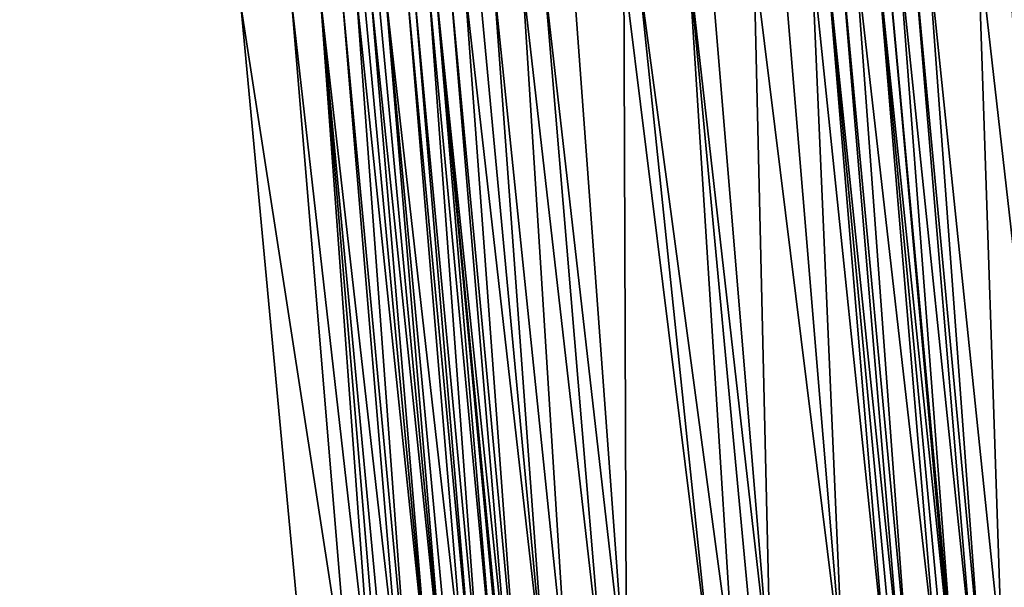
# Model space of a CAD drawing. Header units: feet. Extents: x 2004186 to 2014793, y 836912 to 864902.
# Tile 330 of 974: x 2010687 to 2010714, y 846481 to 846497. Entities that reach past the tile are written whole.
import ezdxf

# ---------------------------------------------------------------- set-up
doc = ezdxf.new("R2010")
doc.units = ezdxf.units.FT
doc.header["$LTSCALE"] = 100
doc.header["$MEASUREMENT"] = 0
for name, color, linetype, lineweight in [('EP_Travel Lane', 5, 'Continuous', 40), ('GPL_Skip Line', 2, 'Continuous', 40), ('Road X-Section', 30, 'Continuous', 13)]:
    doc.layers.add(name, color=color, linetype=linetype, lineweight=lineweight)
doc.layers.add('I-77 SB_MM21-27-Surface-Border', color=7, linetype='Continuous')
doc.layers.add('I-77 SB_MM21-27-Surface-TIN', color=7, linetype='Continuous')

msp = doc.modelspace()

# ---------------------------------------------------------------- linework, layer by layer
at = {"layer": 'EP_Travel Lane'}
msp.add_polyline3d([(2010710.427281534, 846358.6636826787, 431.0598790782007), (2010708.84415915, 846378.5418675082, 431.2301920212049), (2010707.228482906, 846398.4750796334, 431.3984264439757), (2010705.61283548, 846418.4079362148, 431.5364268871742), (2010703.896541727, 846438.0590206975, 431.6706154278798), (2010702.005175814, 846457.9392202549, 431.8047084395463), (2010700.094050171, 846477.8456789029, 431.9339933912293), (2010698.182698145, 846497.7544955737, 432.1145469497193), (2010696.287928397, 846517.469890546, 432.2982350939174), (2010693.752455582, 846541.2357531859, 432.4414229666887), (2010691.53815431, 846561.1124940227, 432.5625172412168), (2010689.323838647, 846580.9893640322, 432.6556785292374), (2010687.109523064, 846600.8662333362, 432.7490151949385), (2010684.916266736, 846620.3862473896, 432.8704048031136), (2010682.365556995, 846640.2227027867, 432.9656242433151), (2010679.814833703, 846660.0592635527, 433.0354573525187), (2010677.264115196, 846679.8957871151, 433.1142516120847), (2010674.736842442, 846699.3669876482, 433.2019053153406)], dxfattribs=at)
at = {"layer": 'GPL_Skip Line'}
msp.add_polyline3d([(2010722.607946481, 846359.6180831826, 431.5534392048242), (2010721.029251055, 846379.5256798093, 431.7345156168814), (2010719.424851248, 846399.4601499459, 431.8844150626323), (2010717.820472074, 846419.3943637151, 432.0229026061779), (2010716.12549704, 846439.1858124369, 432.1563313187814), (2010714.296203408, 846459.0866051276, 432.3097081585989), (2010712.452399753, 846478.9998033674, 432.4492745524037), (2010710.60849604, 846498.9140822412, 432.6238982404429), (2010708.69003976, 846518.7259031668, 432.820283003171), (2010706.192759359, 846542.6460683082, 432.9817465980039), (2010703.951951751, 846562.519834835, 433.0951502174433), (2010701.711127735, 846582.3937468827, 433.1770790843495), (2010699.470299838, 846602.2676933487, 433.2515744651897), (2010697.235068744, 846621.9658725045, 433.3646820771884), (2010694.713833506, 846641.8061821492, 433.4433922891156), (2010692.192604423, 846661.6464433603, 433.533691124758), (2010689.671370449, 846681.4867430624, 433.6147614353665), (2010687.142786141, 846701.1469352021, 433.692900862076)], dxfattribs=at)
at = {"layer": 'I-77 SB_MM21-27-Surface-Border', "color": 3, "linetype": 'ByBlock', "lineweight": -2}
msp.add_polyline3d([(2010704.709131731, 846358.2158184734, 430.8054678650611), (2010703.322665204, 846378.0962043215, 430.9856400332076), (2010703.30105716, 846398.1580388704, 431.221363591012), (2010701.086626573, 846418.0423083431, 431.3410494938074), (2010698.992224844, 846437.6072583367, 431.4564328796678), (2010696.943988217, 846457.466916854, 431.5765682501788), (2010694.680344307, 846477.3401428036, 431.7026668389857), (2010692.814656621, 846497.2538801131, 431.8571424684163), (2010690.896616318, 846516.9242575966, 432.0285049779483), (2010687.93363266, 846540.5762063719, 432.1644652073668), (2010685.676783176, 846560.4480897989, 432.2909430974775), (2010683.419924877, 846580.3200508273, 432.4006376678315), (2010681.361785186, 846600.2146153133, 432.5028884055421), (2010679.541490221, 846619.6971818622, 432.6227180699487), (2010677.39120826, 846639.5849781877, 432.7353014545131), (2010676.629557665, 846659.6508278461, 432.9056721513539), (2010673.884149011, 846679.4623075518, 432.9953123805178), (2010670.968931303, 846698.8263281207, 433.0674297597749)], dxfattribs=at)
at = {"layer": 'I-77 SB_MM21-27-Surface-TIN', "color": 128, "linetype": 'ByBlock', "lineweight": -2}
for points in [[(2010711.334228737, 846498.9817401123, 432.6612480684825), (2010710.93595277, 846498.9446416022, 432.6372315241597), (2010713.000640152, 846479.0509295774, 432.4822702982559)], [(2010711.732497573, 846499.0189147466, 432.6767007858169), (2010711.334228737, 846498.9817401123, 432.6612480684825), (2010713.199775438, 846479.0695076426, 432.4931879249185)], [(2010711.334228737, 846498.9817401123, 432.6612480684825), (2010713.000640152, 846479.0509295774, 432.4822702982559), (2010713.199775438, 846479.0695076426, 432.4931879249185)], [(2010713.126428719, 846499.1491303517, 432.719042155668), (2010711.732497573, 846499.0189147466, 432.6767007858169), (2010713.797174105, 846479.1253185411, 432.5151952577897)], [(2010711.732497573, 846499.0189147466, 432.6767007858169), (2010713.199775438, 846479.0695076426, 432.4931879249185), (2010713.797174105, 846479.1253185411, 432.5151952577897)], [(2010713.922963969, 846499.2235054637, 432.747040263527), (2010713.126428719, 846499.1491303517, 432.719042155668), (2010715.390233, 846479.2741926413, 432.5675720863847)], [(2010713.126428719, 846499.1491303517, 432.719042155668), (2010713.797174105, 846479.1253185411, 432.5151952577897), (2010715.390233, 846479.2741926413, 432.5675720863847)], [(2010708.546347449, 846498.7215116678, 432.5537545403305), (2010707.749811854, 846498.6471402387, 432.5253421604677), (2010709.416248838, 846478.716056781, 432.3512637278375)], [(2010708.944617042, 846498.7586782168, 432.5701168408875), (2010708.546347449, 846498.7215116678, 432.5537545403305), (2010710.611045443, 846478.8276863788, 432.3941855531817)], [(2010708.546347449, 846498.7215116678, 432.5537545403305), (2010709.416248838, 846478.716056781, 432.3512637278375), (2010710.611045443, 846478.8276863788, 432.3941855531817)], [(2010709.342889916, 846498.7958097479, 432.5904186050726), (2010708.944617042, 846498.7586782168, 432.5701168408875), (2010711.009315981, 846478.864842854, 432.4159724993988)], [(2010708.944617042, 846498.7586782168, 432.5701168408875), (2010710.810180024, 846478.846271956, 432.4040508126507), (2010711.009315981, 846478.864842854, 432.4159724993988)], [(2010708.944617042, 846498.7586782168, 432.5701168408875), (2010710.611045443, 846478.8276863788, 432.3941855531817), (2010710.810180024, 846478.846271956, 432.4040508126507)], [(2010709.741157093, 846498.8330020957, 432.6038785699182), (2010709.342889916, 846498.7958097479, 432.5904186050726), (2010711.208450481, 846478.8834292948, 432.4257167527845)], [(2010709.342889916, 846498.7958097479, 432.5904186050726), (2010711.009315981, 846478.864842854, 432.4159724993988), (2010711.208450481, 846478.8834292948, 432.4257167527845)], [(2010710.338548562, 846498.8888898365, 432.6129066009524), (2010709.741157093, 846498.8330020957, 432.6038785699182), (2010712.004966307, 846478.9580117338, 432.4315372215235)], [(2010709.741157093, 846498.8330020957, 432.6038785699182), (2010711.208450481, 846478.8834292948, 432.4257167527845), (2010712.004966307, 846478.9580117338, 432.4315372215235)], [(2010710.338548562, 846498.8888898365, 432.6129066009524), (2010712.403232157, 846478.9952182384, 432.4463154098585), (2010710.60849604, 846498.9140822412, 432.6238982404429)], [(2010710.338548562, 846498.8888898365, 432.6129066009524), (2010712.204097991, 846478.9766282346, 432.4370702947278), (2010712.403232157, 846478.9952182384, 432.4463154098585)], [(2010710.338548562, 846498.8888898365, 432.6129066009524), (2010712.004966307, 846478.9580117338, 432.4315372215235), (2010712.204097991, 846478.9766282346, 432.4370702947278)], [(2010710.93595277, 846498.9446416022, 432.6372315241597), (2010710.60849604, 846498.9140822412, 432.6238982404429), (2010712.452399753, 846478.9998033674, 432.4492745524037)], [(2010712.403232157, 846478.9952182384, 432.4463154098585), (2010712.452399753, 846478.9998033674, 432.4492745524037), (2010710.60849604, 846498.9140822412, 432.6238982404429)], [(2010710.93595277, 846498.9446416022, 432.6372315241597), (2010712.452399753, 846478.9998033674, 432.4492745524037), (2010713.000640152, 846479.0509295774, 432.4822702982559)], [(2010705.758461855, 846498.4613291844, 432.4410904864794), (2010705.161057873, 846498.4055750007, 432.4170375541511), (2010707.424910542, 846478.530120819, 432.2638453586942)], [(2010706.953274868, 846498.5727836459, 432.4952606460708), (2010705.758461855, 846498.4613291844, 432.4410904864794), (2010707.424910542, 846478.530120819, 432.2638453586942)], [(2010707.749811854, 846498.6471402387, 432.5253421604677), (2010706.953274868, 846498.5727836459, 432.4952606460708), (2010709.416248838, 846478.716056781, 432.3512637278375)], [(2010706.953274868, 846498.5727836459, 432.4952606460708), (2010707.424910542, 846478.530120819, 432.2638453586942), (2010709.416248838, 846478.716056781, 432.3512637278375)], [(2010703.368855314, 846498.2382122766, 432.3561480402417), (2010701.97491396, 846498.1081056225, 432.3015498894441), (2010703.442254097, 846478.1580338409, 432.1191361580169)], [(2010703.76712374, 846498.275391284, 432.3711087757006), (2010703.368855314, 846498.2382122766, 432.3561480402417), (2010705.831849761, 846478.3812668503, 432.2086483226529)], [(2010703.368855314, 846498.2382122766, 432.3561480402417), (2010703.442254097, 846478.1580338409, 432.1191361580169), (2010705.831849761, 846478.3812668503, 432.2086483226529)], [(2010705.161057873, 846498.4055750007, 432.4170375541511), (2010703.76712374, 846498.275391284, 432.3711087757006), (2010706.429246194, 846478.4371016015, 432.2273140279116)], [(2010703.76712374, 846498.275391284, 432.3711087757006), (2010705.831849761, 846478.3812668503, 432.2086483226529), (2010706.429246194, 846478.4371016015, 432.2273140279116)], [(2010705.161057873, 846498.4055750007, 432.4170375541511), (2010707.026643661, 846478.4929253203, 432.2475253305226), (2010707.424910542, 846478.530120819, 432.2638453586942)], [(2010705.161057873, 846498.4055750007, 432.4170375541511), (2010706.429246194, 846478.4371016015, 432.2273140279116), (2010707.026643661, 846478.4929253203, 432.2475253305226)], [(2010699.784437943, 846497.9036176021, 432.2196572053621), (2010699.386168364, 846497.8664508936, 432.2033128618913), (2010701.25177909, 846477.9535350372, 432.0186674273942)], [(2010700.580972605, 846497.9779989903, 432.2469492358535), (2010699.784437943, 846497.9036176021, 432.2196572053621), (2010701.84918369, 846478.0092826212, 432.0495446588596)], [(2010699.784437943, 846497.9036176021, 432.2196572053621), (2010701.25177909, 846477.9535350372, 432.0186674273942), (2010701.84918369, 846478.0092826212, 432.0495446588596)], [(2010701.178377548, 846498.033742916, 432.2721561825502), (2010700.580972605, 846497.9779989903, 432.2469492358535), (2010702.844851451, 846478.1022654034, 432.0911803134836)], [(2010700.580972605, 846497.9779989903, 432.2469492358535), (2010701.84918369, 846478.0092826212, 432.0495446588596), (2010702.844851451, 846478.1022654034, 432.0911803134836)], [(2010701.97491396, 846498.1081056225, 432.3015498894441), (2010701.178377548, 846498.033742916, 432.2721561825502), (2010703.442254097, 846478.1580338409, 432.1191361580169)], [(2010701.178377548, 846498.033742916, 432.2721561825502), (2010702.844851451, 846478.1022654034, 432.0911803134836), (2010703.442254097, 846478.1580338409, 432.1191361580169)], [(2010696.598230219, 846497.6068293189, 432.0275476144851), (2010696.399093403, 846497.5882675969, 432.016941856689), (2010698.463889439, 846477.6933958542, 431.8723029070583)], [(2010696.797369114, 846497.6253688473, 432.0406501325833), (2010696.598230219, 846497.6068293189, 432.0275476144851), (2010698.463889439, 846477.6933958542, 431.8723029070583)], [(2010697.394793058, 846497.6809099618, 432.0886729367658), (2010696.797369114, 846497.6253688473, 432.0406501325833), (2010699.061301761, 846477.7490610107, 431.9147276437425)], [(2010696.797369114, 846497.6253688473, 432.0406501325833), (2010698.663025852, 846477.7119618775, 431.8849075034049), (2010699.061301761, 846477.7490610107, 431.9147276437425)], [(2010696.797369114, 846497.6253688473, 432.0406501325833), (2010698.463889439, 846477.6933958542, 431.8723029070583), (2010698.663025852, 846477.7119618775, 431.8849075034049)], [(2010697.593926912, 846497.6995032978, 432.0957222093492), (2010697.394793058, 846497.6809099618, 432.0886729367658), (2010699.260437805, 846477.7676309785, 431.9267796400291)], [(2010697.394793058, 846497.6809099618, 432.0886729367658), (2010699.061301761, 846477.7490610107, 431.9147276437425), (2010699.260437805, 846477.7676309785, 431.9267796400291)], [(2010697.992190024, 846497.7367390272, 432.1043018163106), (2010697.593926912, 846497.6995032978, 432.0957222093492), (2010699.459567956, 846477.7862638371, 431.9300210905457)], [(2010697.593926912, 846497.6995032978, 432.0957222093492), (2010699.260437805, 846477.7676309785, 431.9267796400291), (2010699.459567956, 846477.7862638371, 431.9300210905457)], [(2010697.992190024, 846497.7367390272, 432.1043018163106), (2010699.857821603, 846477.8236005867, 431.9265528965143), (2010698.182698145, 846497.7544955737, 432.1145469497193)], [(2010697.992190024, 846497.7367390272, 432.1043018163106), (2010699.459567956, 846477.7862638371, 431.9300210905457), (2010699.857821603, 846477.8236005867, 431.9265528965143)], [(2010698.191326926, 846497.75529983, 432.115010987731), (2010698.182698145, 846497.7544955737, 432.1145469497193), (2010700.094050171, 846477.8456789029, 431.9339933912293)], [(2010700.056952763, 846477.8422226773, 431.9313028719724), (2010700.094050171, 846477.8456789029, 431.9339933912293), (2010698.182698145, 846497.7544955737, 432.1145469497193)], [(2010700.056952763, 846477.8422226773, 431.9313028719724), (2010698.182698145, 846497.7544955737, 432.1145469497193), (2010699.857821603, 846477.8236005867, 431.9265528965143)], [(2010698.589613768, 846497.7922822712, 432.1520850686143), (2010698.191326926, 846497.75529983, 432.115010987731), (2010700.256090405, 846477.8607755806, 431.9457454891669)], [(2010698.191326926, 846497.75529983, 432.115010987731), (2010700.094050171, 846477.8456789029, 431.9339933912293), (2010700.256090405, 846477.8607755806, 431.9457454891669)], [(2010698.987890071, 846497.8293772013, 432.1765043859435), (2010698.589613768, 846497.7922822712, 432.1520850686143), (2010700.455229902, 846477.8793086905, 431.962961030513)], [(2010698.589613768, 846497.7922822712, 432.1520850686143), (2010700.256090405, 846477.8607755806, 431.9457454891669), (2010700.455229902, 846477.8793086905, 431.962961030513)], [(2010699.386168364, 846497.8664508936, 432.2033128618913), (2010698.987890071, 846497.8293772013, 432.1765043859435), (2010701.25177909, 846477.9535350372, 432.0186674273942)], [(2010698.987890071, 846497.8293772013, 432.1765043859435), (2010700.455229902, 846477.8793086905, 431.962961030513), (2010701.25177909, 846477.9535350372, 432.0186674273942)], [(2010694.208606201, 846497.3838989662, 431.9216180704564), (2010692.814656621, 846497.2538801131, 431.8571424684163), (2010695.875146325, 846477.4517146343, 431.7536814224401)], [(2010695.005151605, 846497.4581656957, 431.9618090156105), (2010694.208606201, 846497.3838989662, 431.9216180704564), (2010696.472547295, 846477.5075009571, 431.7791316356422)], [(2010694.208606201, 846497.3838989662, 431.9216180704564), (2010695.875146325, 846477.4517146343, 431.7536814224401), (2010696.472547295, 846477.5075009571, 431.7791316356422)], [(2010695.60256312, 846497.5138394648, 431.9949084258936), (2010695.005151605, 846497.4581656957, 431.9618090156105), (2010697.269087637, 846477.581821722, 431.8216107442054)], [(2010695.005151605, 846497.4581656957, 431.9618090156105), (2010696.87081514, 846477.5446861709, 431.7968925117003), (2010697.269087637, 846477.581821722, 431.8216107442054)], [(2010695.005151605, 846497.4581656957, 431.9618090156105), (2010696.671680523, 846477.5261009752, 431.7869738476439), (2010696.87081514, 846477.5446861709, 431.7968925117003)], [(2010695.005151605, 846497.4581656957, 431.9618090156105), (2010696.472547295, 846477.5075009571, 431.7791316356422), (2010696.671680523, 846477.5261009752, 431.7869738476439)], [(2010696.000825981, 846497.5510778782, 432.0031861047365), (2010695.60256312, 846497.5138394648, 431.9949084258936), (2010697.468221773, 846477.6004120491, 431.8308105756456)], [(2010695.60256312, 846497.5138394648, 431.9949084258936), (2010697.269087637, 846477.581821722, 431.8216107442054), (2010697.468221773, 846477.6004120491, 431.8308105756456)], [(2010696.19995869, 846497.5696834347, 432.0088606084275), (2010696.000825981, 846497.5510778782, 432.0031861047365), (2010698.065619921, 846477.6562285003, 431.8520399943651)], [(2010696.000825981, 846497.5510778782, 432.0031861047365), (2010697.468221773, 846477.6004120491, 431.8308105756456), (2010698.065619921, 846477.6562285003, 431.8520399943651)], [(2010696.399093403, 846497.5882675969, 432.016941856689), (2010696.19995869, 846497.5696834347, 432.0088606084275), (2010698.065619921, 846477.6562285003, 431.8520399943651)], [(2010696.399093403, 846497.5882675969, 432.016941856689), (2010698.065619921, 846477.6562285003, 431.8520399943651), (2010698.463889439, 846477.6933958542, 431.8723029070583)], [(2010692.814656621, 846497.2538801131, 431.8571424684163), (2010694.680344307, 846477.3401428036, 431.7026668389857), (2010695.875146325, 846477.4517146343, 431.7536814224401)]]:
    msp.add_3dface(points, dxfattribs=at)
at = {"layer": 'Road X-Section', "extrusion": (-0.09327758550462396, 0.9956143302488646, 0.007169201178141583), "elevation": 655215.3200708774, "flags": 128}
msp.add_lwpolyline([(-2080887.276811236, -4265.777404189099), (-2080888.476811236, -4265.726388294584), (-2080889.076811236, -4265.700937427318), (-2080889.276811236, -4265.693095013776), (-2080889.476811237, -4265.68317609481), (-2080889.876811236, -4265.658457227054), (-2080890.076811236, -4265.649257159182), (-2080890.676811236, -4265.628027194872), (-2080891.076811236, -4265.607763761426), (-2080891.276811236, -4265.595158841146), (-2080891.676811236, -4265.565337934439), (-2080891.876811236, -4265.55328562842), (-2080892.076811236, -4265.550044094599), (-2080892.476811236, -4265.553512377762), (-2080892.676811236, -4265.548762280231), (-2080892.876811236, -4265.534319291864), (-2080893.076811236, -4265.517103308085), (-2080893.876811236, -4265.461395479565), (-2080894.476811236, -4265.430517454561), (-2080895.476811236, -4265.388880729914), (-2080896.076811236, -4265.360924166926), (-2080898.476811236, -4265.271409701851), (-2080899.076811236, -4265.252743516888), (-2080899.676811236, -4265.232531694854), (-2080900.076811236, -4265.216211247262), (-2080902.076811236, -4265.12879063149), (-2080903.276811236, -4265.085867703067), (-2080903.476811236, -4265.076002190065), (-2080903.676811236, -4265.064080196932), (-2080903.876811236, -4265.054335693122), (-2080904.676811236, -4265.0485150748), (-2080904.876811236, -4265.042981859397), (-2080905.076811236, -4265.03373650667), (-2080905.676811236, -4264.997780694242), (-2080905.876811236, -4264.986862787), (-2080906.476811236, -4264.964854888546), (-2080908.076811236, -4264.912476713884), (-2080909.876811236, -4264.848682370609), (-2080910.476811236, -4264.823002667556), (-2080911.276811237, -4264.791193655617), (-2080911.876811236, -4264.77294074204), (-2080912.276811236, -4264.757905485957), (-2080913.476811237, -4264.710313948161), (-2080914.476811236, -4264.674230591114), (-2080914.876811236, -4264.65634873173), (-2080915.276811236, -4264.634877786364), (-2080915.676811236, -4264.617795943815), (-2080917.076811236, -4264.572052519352), (-2080917.476811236, -4264.555251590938), (-2080917.676811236, -4264.545530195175), (-2080918.876811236, -4264.503701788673), (-2080921.076811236, -4264.41321658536), (-2080922.676811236, -4264.350740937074), (-2080923.276811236, -4264.325656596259), (-2080925.076811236, -4264.25919458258), (-2080926.276811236, -4264.212611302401), (-2080927.676811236, -4264.15815713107), (-2080928.076811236, -4264.146849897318), (-2080928.276811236, -4264.137306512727), (-2080928.676811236, -4264.124669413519), (-2080928.876811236, -4264.122941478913), (-2080929.076811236, -4264.11029030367), (-2080929.276811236, -4264.090400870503), (-2080929.476811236, -4264.072953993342), (-2080929.676811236, -4264.062592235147), (-2080929.876811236, -4264.058424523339), (-2080930.076811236, -4264.062107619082), (-2080930.276811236, -4264.060659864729), (-2080930.476811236, -4264.054018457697), (-2080931.076811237, -4264.029751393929), (-2080931.276811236, -4264.020047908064), (-2080931.676811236, -4263.99313320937), (-2080932.876811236, -4263.952170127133), (-2080934.076811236, -4263.913494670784), (-2080934.676811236, -4263.892469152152), (-2080936.076811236, -4263.847274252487)], dxfattribs=at)

doc.saveas('drawing.dxf')
